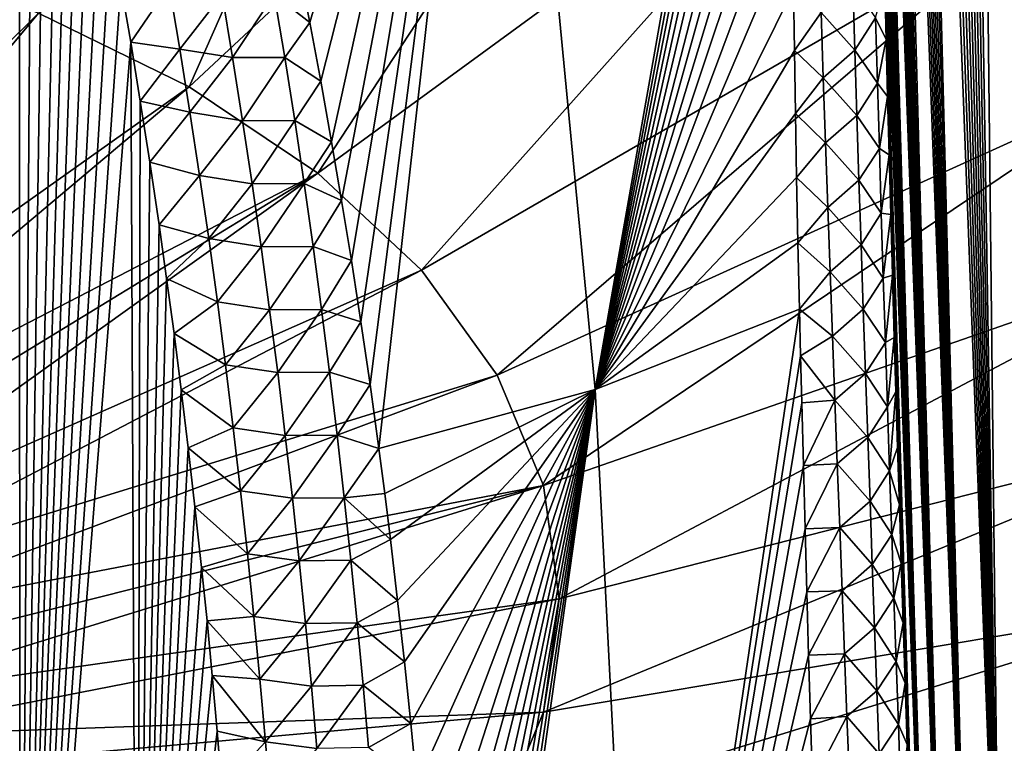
# Model space of a CAD drawing. Header units: metres. Extents: x -109 to 109, y -452 to 89.
# Tile 305 of 656: x -69.81 to -60.7, y -66.06 to -59.37. Entities that reach past the tile are written whole.
import ezdxf

# ---------------------------------------------------------------- set-up
doc = ezdxf.new("R2010")
doc.units = ezdxf.units.M
doc.layers.add('solid_K244270000C71_000', color=7, linetype='CONTINUOUS')

msp = doc.modelspace()

# ---------------------------------------------------------------- linework, layer by layer
at = {"layer": 'solid_K244270000C71_000'}
for points in [[(-59.983704, -68.066841, 32.850117), (-60.790909, -39.728439, 14.33017), (-60.658764, -39.361034, 14.441734)], [(-59.983704, -68.066841, 32.850117), (-60.925079, -40.172302, 14.240008), (-60.790909, -39.728439, 14.33017)], [(-59.983704, -68.066841, 32.850117), (-61.059357, -40.703087, 14.178251), (-60.925079, -40.172302, 14.240008)], [(-60.744408, -68.965515, 30.86268), (-61.191383, -41.33046, 14.152512), (-61.059357, -40.703087, 14.178251)], [(-59.983704, -68.066841, 32.850117), (-60.744408, -68.965515, 30.86268), (-61.059357, -40.703087, 14.178251)], [(-60.744408, -68.965515, 30.86268), (-61.255836, -41.6833, 14.155464), (-61.191383, -41.33046, 14.152512)], [(-60.744408, -68.965515, 30.86268), (-61.31884, -42.064682, 14.170789), (-61.255836, -41.6833, 14.155464)], [(-60.744408, -68.965515, 30.86268), (-61.380154, -42.475777, 14.199289), (-61.31884, -42.064682, 14.170789)], [(-60.744408, -68.965515, 30.86268), (-61.439518, -42.918053, 14.241997), (-61.380154, -42.475777, 14.199289)], [(-60.744408, -68.965515, 30.86268), (-61.496593, -43.39389, 14.3007), (-61.439518, -42.918053, 14.241997)], [(-60.744408, -68.965515, 30.86268), (-61.551136, -43.904217, 14.376078), (-61.496593, -43.39389, 14.3007)], [(-60.744408, -68.965515, 30.86268), (-61.602795, -44.451992, 14.470325), (-61.551136, -43.904217, 14.376078)], [(-60.744408, -68.965515, 30.86268), (-61.651295, -45.03878, 14.58462), (-61.602795, -44.451992, 14.470325)], [(-61.027706, -69.353317, 29.77116), (-61.681721, -45.452747, 14.672779), (-61.651295, -45.03878, 14.58462)], [(-60.744408, -68.965515, 30.86268), (-61.027706, -69.353317, 29.77116), (-61.651295, -45.03878, 14.58462)], [(-61.027706, -69.353317, 29.77116), (-61.71051, -45.885666, 14.771086), (-61.681721, -45.452747, 14.672779)], [(-61.027706, -69.353317, 29.77116), (-61.737518, -46.339054, 14.880734), (-61.71051, -45.885666, 14.771086)], [(-61.027706, -69.353317, 29.77116), (-61.762726, -46.81237, 15.001295), (-61.737518, -46.339054, 14.880734)], [(-61.027706, -69.353317, 29.77116), (-61.785946, -47.307804, 15.134556), (-61.762726, -46.81237, 15.001295)], [(-61.027706, -69.353317, 29.77116), (-61.807133, -47.825317, 15.280473), (-61.785946, -47.307804, 15.134556)], [(-61.027706, -69.353317, 29.77116), (-61.826172, -48.365875, 15.439885), (-61.807133, -47.825317, 15.280473)], [(-61.242718, -69.695786, 28.613926), (-61.842888, -48.931477, 15.614498), (-61.826172, -48.365875, 15.439885)], [(-61.027706, -69.353317, 29.77116), (-61.242718, -69.695786, 28.613926), (-61.826172, -48.365875, 15.439885)], [(-61.242718, -69.695786, 28.613926), (-61.8573, -49.5214, 15.803695), (-61.842888, -48.931477, 15.614498)], [(-61.242718, -69.695786, 28.613926), (-61.866447, -49.981464, 15.956668), (-61.8573, -49.5214, 15.803695)], [(-61.242718, -69.695786, 28.613926), (-61.874123, -50.457214, 16.119644), (-61.866447, -49.981464, 15.956668)], [(-61.242718, -69.695786, 28.613926), (-61.880371, -50.947922, 16.291969), (-61.874123, -50.457214, 16.119644)], [(-61.242718, -69.695786, 28.613926), (-61.885067, -51.455063, 16.475063), (-61.880371, -50.947922, 16.291969)], [(-61.242718, -69.695786, 28.613926), (-61.888111, -51.979877, 16.670109), (-61.885067, -51.455063, 16.475063)], [(-61.242718, -69.695786, 28.613926), (-61.889603, -52.521233, 16.87599), (-61.888111, -51.979877, 16.670109)], [(-64.485153, -62.790356, 18.561481), (-65.378815, -53.464222, 13.920868), (-62.648941, -52.362595, 15.431424)], [(-62.658932, -52.91066, 15.619223), (-64.485153, -62.790356, 18.561481), (-62.648941, -52.362595, 15.431424)], [(-61.386219, -69.988739, 27.390369), (-61.889439, -53.080299, 17.09392), (-61.889603, -52.521233, 16.87599)], [(-61.242718, -69.695786, 28.613926), (-61.386219, -69.988739, 27.390369), (-61.889603, -52.521233, 16.87599)], [(-62.658932, -52.91066, 15.619223), (-62.666405, -53.447399, 15.809006), (-64.485153, -62.790356, 18.561481)], [(-61.386219, -69.988739, 27.390369), (-61.887486, -53.658882, 17.325743), (-61.889439, -53.080299, 17.09392)], [(-62.666405, -53.447399, 15.809006), (-62.671993, -54.001137, 16.010626), (-64.485153, -62.790356, 18.561481)], [(-67.125168, -59.395668, 15.482278), (-67.228981, -58.869827, 15.194321), (-65.378815, -53.464222, 13.920868)], [(-67.023239, -59.938503, 15.780964), (-67.125168, -59.395668, 15.482278), (-65.378815, -53.464222, 13.920868)], [(-66.922958, -60.499149, 16.091219), (-67.023239, -59.938503, 15.780964), (-65.378815, -53.464222, 13.920868)], [(-66.830284, -61.04129, 16.393167), (-66.922958, -60.499149, 16.091219), (-65.378815, -53.464222, 13.920868)], [(-66.739784, -61.596809, 16.704475), (-66.830284, -61.04129, 16.393167), (-65.378815, -53.464222, 13.920868)], [(-66.652092, -62.164429, 17.024488), (-66.739784, -61.596809, 16.704475), (-65.378815, -53.464222, 13.920868)], [(-66.567818, -62.742886, 17.352526), (-66.652092, -62.164429, 17.024488), (-65.378815, -53.464222, 13.920868)], [(-66.486687, -63.334969, 17.690369), (-66.567818, -62.742886, 17.352526), (-65.378815, -53.464222, 13.920868)], [(-64.485153, -62.790356, 18.561481), (-66.486687, -63.334969, 17.690369), (-65.378815, -53.464222, 13.920868)], [(-61.386219, -69.988739, 27.390369), (-61.884678, -54.135426, 17.520773), (-61.887486, -53.658882, 17.325743)], [(-62.671993, -54.001137, 16.010626), (-62.676247, -54.570469, 16.223452), (-64.485153, -62.790356, 18.561481)], [(-61.386219, -69.988739, 27.390369), (-61.880783, -54.623917, 17.724134), (-61.884678, -54.135426, 17.520773)], [(-69.806557, -72.531944, 24.562874), (-70.905251, -72.624504, 25.099007), (-69.8097, -54.612038, 12.927052)], [(-69.806557, -72.531944, 24.562874), (-69.8097, -54.612038, 12.927052), (-69.68615, -55.112099, 13.192183)], [(-62.676247, -54.570469, 16.223452), (-62.678757, -55.157082, 16.448809), (-64.485153, -62.790356, 18.561481)], [(-61.386219, -69.988739, 27.390369), (-61.875721, -55.125427, 17.937006), (-61.880783, -54.623917, 17.724134)], [(-65.948433, -54.799007, 56.099972), (-69.634453, -59.306496, 53.062702), (-68.240738, -59.98925, 52.087624)], [(-63.806446, -55.848328, 54.601387), (-65.948433, -54.799007, 56.099972), (-68.240738, -59.98925, 52.087624)], [(-69.806557, -72.531944, 24.562874), (-69.68615, -55.112099, 13.192183), (-69.563187, -55.630585, 13.468294)], [(-62.678757, -55.157082, 16.448809), (-62.679085, -55.762741, 16.688133), (-64.485153, -62.790356, 18.561481)], [(-61.386219, -69.988739, 27.390369), (-61.869415, -55.641026, 18.16057), (-61.875721, -55.125427, 17.937006)], [(-69.806557, -72.531944, 24.562874), (-69.563187, -55.630585, 13.468294), (-69.441284, -56.169506, 13.756942)], [(-61.386219, -69.988739, 27.390369), (-61.861912, -56.170425, 18.394495), (-61.869415, -55.641026, 18.16057)], [(-62.679085, -55.762741, 16.688133), (-62.67775, -56.282135, 16.898573), (-64.485153, -62.790356, 18.561481)], [(-63.806446, -55.848328, 54.601387), (-68.240738, -59.98925, 52.087624), (-67.050385, -60.788654, 50.945957)], [(-61.977016, -57.07692, 52.846775), (-63.806446, -55.848328, 54.601387), (-67.050385, -60.788654, 50.945957)], [(-69.806557, -72.531944, 24.562874), (-69.441284, -56.169506, 13.756942), (-69.344391, -56.614914, 13.996539)], [(-61.386219, -69.988739, 27.390369), (-61.853275, -56.712955, 18.638037), (-61.861912, -56.170425, 18.394495)], [(-62.67775, -56.282135, 16.898573), (-62.675465, -56.813416, 17.118288), (-64.485153, -62.790356, 18.561481)], [(-69.806557, -72.531944, 24.562874), (-69.344391, -56.614914, 13.996539), (-69.248016, -57.072784, 14.2437)], [(-61.386219, -69.988739, 27.390369), (-61.843414, -57.269924, 18.892719), (-61.853275, -56.712955, 18.638037)], [(-62.675465, -56.813416, 17.118288), (-62.671959, -57.357777, 17.348253), (-64.485153, -62.790356, 18.561481)], [(-69.806557, -72.531944, 24.562874), (-69.248016, -57.072784, 14.2437), (-69.152512, -57.544331, 14.499403)], [(-61.977016, -57.07692, 52.846775), (-67.050385, -60.788654, 50.945957), (-66.09272, -61.685024, 49.66581)], [(-60.505188, -58.454536, 50.879333), (-61.977016, -57.07692, 52.846775), (-66.09272, -61.685024, 49.66581)], [(-61.386219, -69.988739, 27.390369), (-61.832253, -57.842655, 19.160076), (-61.843414, -57.269924, 18.892719)], [(-62.671959, -57.357777, 17.348253), (-62.666954, -57.916504, 17.589529), (-64.485153, -62.790356, 18.561481)], [(-69.806557, -72.531944, 24.562874), (-69.152512, -57.544331, 14.499403), (-69.05822, -58.030758, 14.764631)], [(-62.666954, -57.916504, 17.589529), (-62.660175, -58.490868, 17.843203), (-64.485153, -62.790356, 18.561481)], [(-61.454559, -70.227119, 26.099672), (-61.819798, -58.43148, 19.440413), (-61.832253, -57.842655, 19.160076)], [(-61.386219, -69.988739, 27.390369), (-61.454559, -70.227119, 26.099672), (-61.832253, -57.842655, 19.160076)], [(-69.806557, -72.531944, 24.562874), (-69.05822, -58.030758, 14.764631), (-68.965019, -58.531738, 15.039131)], [(-60.505188, -58.454536, 50.879333), (-66.09272, -61.685024, 49.66581), (-65.391312, -62.656284, 48.278706)], [(-59.427208, -59.947258, 48.747509), (-60.505188, -58.454536, 50.879333), (-65.391312, -62.656284, 48.278706)], [(-61.454559, -70.227119, 26.099672), (-61.806179, -59.035133, 19.732172), (-61.819798, -58.43148, 19.440413)], [(-69.806557, -72.531944, 24.562874), (-68.965019, -58.531738, 15.039131), (-68.872688, -59.046497, 15.322296)], [(-62.660175, -58.490868, 17.843203), (-62.651936, -59.081821, 18.109823), (-64.485153, -62.790356, 18.561481)], [(-73.534225, -63.171432, 49.478439), (-69.634453, -59.306496, 53.062702), (-71.197227, -58.757198, 53.847176)], [(-67.453423, -59.134254, 15.231864), (-67.228981, -58.869827, 15.194321), (-67.125168, -59.395668, 15.482278)], [(-69.806557, -72.531944, 24.562874), (-68.872688, -59.046497, 15.322296), (-68.7817, -59.576523, 15.615376)], [(-68.42701, -59.054806, 15.153845), (-68.7817, -59.576523, 15.615376), (-68.872688, -59.046497, 15.322296)], [(-68.42701, -59.054806, 15.153845), (-68.328201, -59.639961, 15.474557), (-68.7817, -59.576523, 15.615376)], [(-67.935959, -59.134373, 15.150347), (-68.328201, -59.639961, 15.474557), (-68.42701, -59.054806, 15.153845)], [(-62.651936, -59.081821, 18.109823), (-62.643177, -59.652271, 18.372297), (-64.485153, -62.790356, 18.561481)], [(-62.396877, -59.302094, 18.443089), (-62.643177, -59.652271, 18.372297), (-62.651936, -59.081821, 18.109823)], [(-62.396877, -59.302094, 18.443089), (-62.104012, -59.046711, 18.735943), (-62.085434, -59.651173, 19.028715)], [(-61.891853, -59.351109, 19.366009), (-62.085434, -59.651173, 19.028715), (-62.104012, -59.046711, 18.735943)], [(-61.891853, -59.351109, 19.366009), (-61.806179, -59.035133, 19.732172), (-61.793877, -59.550381, 19.985254)], [(-61.454559, -70.227119, 26.099672), (-61.793877, -59.550381, 19.985254), (-61.806179, -59.035133, 19.732172)], [(-67.935959, -59.134373, 15.150347), (-67.838753, -59.718662, 15.467827), (-68.328201, -59.639961, 15.474557)], [(-67.453423, -59.134254, 15.231864), (-67.838753, -59.718662, 15.467827), (-67.935959, -59.134373, 15.150347)], [(-67.356789, -59.718372, 15.546524), (-67.838753, -59.718662, 15.467827), (-67.453423, -59.134254, 15.231864)], [(-67.356789, -59.718372, 15.546524), (-67.453423, -59.134254, 15.231864), (-67.125168, -59.395668, 15.482278)], [(-73.534225, -63.171432, 49.478439), (-73.037933, -63.394451, 49.159943), (-69.634453, -59.306496, 53.062702)], [(-73.037933, -63.394451, 49.159943), (-68.240738, -59.98925, 52.087624), (-69.634453, -59.306496, 53.062702)], [(-62.396877, -59.302094, 18.443089), (-62.376404, -59.905205, 18.73431), (-62.643177, -59.652271, 18.372297)], [(-62.396877, -59.302094, 18.443089), (-62.085434, -59.651173, 19.028715), (-62.376404, -59.905205, 18.73431)], [(-61.891853, -59.351109, 19.366009), (-61.874851, -59.955982, 19.664526), (-62.085434, -59.651173, 19.028715)], [(-61.891853, -59.351109, 19.366009), (-61.793877, -59.550381, 19.985254), (-61.874851, -59.955982, 19.664526)], [(-67.356789, -59.718372, 15.546524), (-67.125168, -59.395668, 15.482278), (-67.023239, -59.938503, 15.780964)], [(-61.874851, -59.955982, 19.664526), (-61.793877, -59.550381, 19.985254), (-61.780659, -60.077568, 20.248552)], [(-61.454559, -70.227119, 26.099672), (-61.780659, -60.077568, 20.248552), (-61.793877, -59.550381, 19.985254)], [(-68.721298, -72.417961, 23.920357), (-69.806557, -72.531944, 24.562874), (-68.7817, -59.576523, 15.615376)], [(-68.721298, -72.417961, 23.920357), (-68.7817, -59.576523, 15.615376), (-68.692535, -60.123314, 15.919643)], [(-68.328201, -59.639961, 15.474557), (-68.692535, -60.123314, 15.919643), (-68.7817, -59.576523, 15.615376)], [(-68.328201, -59.639961, 15.474557), (-68.23423, -60.224907, 15.797199), (-68.692535, -60.123314, 15.919643)], [(-67.838753, -59.718662, 15.467827), (-68.23423, -60.224907, 15.797199), (-68.328201, -59.639961, 15.474557)], [(-67.838753, -59.718662, 15.467827), (-67.746307, -60.302589, 15.787274), (-68.23423, -60.224907, 15.797199)], [(-67.356789, -59.718372, 15.546524), (-67.746307, -60.302589, 15.787274), (-67.838753, -59.718662, 15.467827)], [(-67.2649, -60.301991, 15.863195), (-67.746307, -60.302589, 15.787274), (-67.356789, -59.718372, 15.546524)], [(-67.2649, -60.301991, 15.863195), (-67.356789, -59.718372, 15.546524), (-67.023239, -59.938503, 15.780964)], [(-62.643177, -59.652271, 18.372297), (-62.63332, -60.234997, 18.645679), (-64.485153, -62.790356, 18.561481)], [(-62.376404, -59.905205, 18.73431), (-62.63332, -60.234997, 18.645679), (-62.643177, -59.652271, 18.372297)], [(-62.376404, -59.905205, 18.73431), (-62.085434, -59.651173, 19.028715), (-62.066292, -60.253471, 19.325792)], [(-61.874851, -59.955982, 19.664526), (-62.066292, -60.253471, 19.325792), (-62.085434, -59.651173, 19.028715)], [(-62.376404, -59.905205, 18.73431), (-62.355473, -60.506084, 19.029823), (-62.63332, -60.234997, 18.645679)], [(-62.376404, -59.905205, 18.73431), (-62.066292, -60.253471, 19.325792), (-62.355473, -60.506084, 19.029823)], [(-73.037933, -63.394451, 49.159943), (-72.592133, -63.65015, 48.794765), (-68.240738, -59.98925, 52.087624)], [(-72.592133, -63.65015, 48.794765), (-67.050385, -60.788654, 50.945957), (-68.240738, -59.98925, 52.087624)], [(-67.2649, -60.301991, 15.863195), (-67.023239, -59.938503, 15.780964), (-66.922958, -60.499149, 16.091219)], [(-59.427208, -59.947258, 48.747509), (-65.391312, -62.656284, 48.278706), (-64.96344, -63.678524, 46.818798)], [(-58.769615, -61.518322, 46.503796), (-59.427208, -59.947258, 48.747509), (-64.96344, -63.678524, 46.818798)], [(-61.874851, -59.955982, 19.664526), (-61.857243, -60.558762, 19.967302), (-62.066292, -60.253471, 19.325792)], [(-61.874851, -59.955982, 19.664526), (-61.780659, -60.077568, 20.248552), (-61.857243, -60.558762, 19.967302)], [(-61.857243, -60.558762, 19.967302), (-61.780659, -60.077568, 20.248552), (-61.766491, -60.617485, 20.523149)], [(-61.454559, -70.227119, 26.099672), (-61.766491, -60.617485, 20.523149), (-61.780659, -60.077568, 20.248552)], [(-68.721298, -72.417961, 23.920357), (-68.692535, -60.123314, 15.919643), (-68.605225, -60.687202, 16.235376)], [(-68.23423, -60.224907, 15.797199), (-68.605225, -60.687202, 16.235376), (-68.692535, -60.123314, 15.919643)], [(-68.23423, -60.224907, 15.797199), (-68.144958, -60.809582, 16.121765), (-68.605225, -60.687202, 16.235376)], [(-67.746307, -60.302589, 15.787274), (-68.144958, -60.809582, 16.121765), (-68.23423, -60.224907, 15.797199)], [(-62.63332, -60.234997, 18.645679), (-62.622223, -60.828533, 18.92971), (-64.485153, -62.790356, 18.561481)], [(-62.355473, -60.506084, 19.029823), (-62.622223, -60.828533, 18.92971), (-62.63332, -60.234997, 18.645679)], [(-62.355473, -60.506084, 19.029823), (-62.066292, -60.253471, 19.325792), (-62.046669, -60.85363, 19.627079)], [(-61.857243, -60.558762, 19.967302), (-62.046669, -60.85363, 19.627079), (-62.066292, -60.253471, 19.325792)], [(-67.746307, -60.302589, 15.787274), (-67.658501, -60.886101, 16.108685), (-68.144958, -60.809582, 16.121765)], [(-67.2649, -60.301991, 15.863195), (-67.658501, -60.886101, 16.108685), (-67.746307, -60.302589, 15.787274)], [(-67.17762, -60.885067, 16.181875), (-67.658501, -60.886101, 16.108685), (-67.2649, -60.301991, 15.863195)], [(-67.17762, -60.885067, 16.181875), (-67.2649, -60.301991, 15.863195), (-66.922958, -60.499149, 16.091219)], [(-67.17762, -60.885067, 16.181875), (-66.922958, -60.499149, 16.091219), (-66.830284, -61.04129, 16.393167)], [(-62.355473, -60.506084, 19.029823), (-62.334156, -61.104763, 19.329538), (-62.622223, -60.828533, 18.92971)], [(-62.355473, -60.506084, 19.029823), (-62.046669, -60.85363, 19.627079), (-62.334156, -61.104763, 19.329538)], [(-61.857243, -60.558762, 19.967302), (-61.839096, -61.159462, 20.274246), (-62.046669, -60.85363, 19.627079)], [(-61.857243, -60.558762, 19.967302), (-61.766491, -60.617485, 20.523149), (-61.839096, -61.159462, 20.274246)], [(-61.839096, -61.159462, 20.274246), (-61.766491, -60.617485, 20.523149), (-61.751469, -61.16909, 20.807724)], [(-61.454559, -70.227119, 26.099672), (-61.751469, -61.16909, 20.807724), (-61.766491, -60.617485, 20.523149)], [(-68.721298, -72.417961, 23.920357), (-68.605225, -60.687202, 16.235376), (-68.519241, -61.266697, 16.561335)], [(-68.144958, -60.809582, 16.121765), (-68.519241, -61.266697, 16.561335), (-68.605225, -60.687202, 16.235376)], [(-72.592133, -63.65015, 48.794765), (-72.203316, -63.934803, 48.388233), (-67.050385, -60.788654, 50.945957)], [(-72.203316, -63.934803, 48.388233), (-71.877151, -64.24427, 47.946274), (-67.050385, -60.788654, 50.945957)], [(-71.877151, -64.24427, 47.946274), (-66.09272, -61.685024, 49.66581), (-67.050385, -60.788654, 50.945957)], [(-68.144958, -60.809582, 16.121765), (-68.06028, -61.393925, 16.44825), (-68.519241, -61.266697, 16.561335)], [(-67.658501, -60.886101, 16.108685), (-68.06028, -61.393925, 16.44825), (-68.144958, -60.809582, 16.121765)], [(-62.622223, -60.828533, 18.92971), (-62.609711, -61.431419, 19.224119), (-64.485153, -62.790356, 18.561481)], [(-62.334156, -61.104763, 19.329538), (-62.609711, -61.431419, 19.224119), (-62.622223, -60.828533, 18.92971)], [(-67.658501, -60.886101, 16.108685), (-67.575211, -61.469143, 16.432055), (-68.06028, -61.393925, 16.44825)], [(-67.17762, -60.885067, 16.181875), (-67.575211, -61.469143, 16.432055), (-67.658501, -60.886101, 16.108685)], [(-67.094841, -61.467564, 16.50256), (-67.575211, -61.469143, 16.432055), (-67.17762, -60.885067, 16.181875)], [(-67.094841, -61.467564, 16.50256), (-67.17762, -60.885067, 16.181875), (-66.830284, -61.04129, 16.393167)], [(-62.334156, -61.104763, 19.329538), (-62.046669, -60.85363, 19.627079), (-62.026634, -61.45166, 19.932487)], [(-61.839096, -61.159462, 20.274246), (-62.026634, -61.45166, 19.932487), (-62.046669, -60.85363, 19.627079)], [(-67.094841, -61.467564, 16.50256), (-66.830284, -61.04129, 16.393167), (-66.739784, -61.596809, 16.704475)], [(-62.334156, -61.104763, 19.329538), (-62.312523, -61.701248, 19.633366), (-62.609711, -61.431419, 19.224119)], [(-62.334156, -61.104763, 19.329538), (-62.026634, -61.45166, 19.932487), (-62.312523, -61.701248, 19.633366)], [(-61.839096, -61.159462, 20.274246), (-61.82048, -61.758076, 20.585283), (-62.026634, -61.45166, 19.932487)], [(-61.839096, -61.159462, 20.274246), (-61.751469, -61.16909, 20.807724), (-61.82048, -61.758076, 20.585283)], [(-61.82048, -61.758076, 20.585283), (-61.751469, -61.16909, 20.807724), (-61.735641, -61.732052, 21.101799)], [(-61.454559, -70.227119, 26.099672), (-61.735641, -61.732052, 21.101799), (-61.751469, -61.16909, 20.807724)], [(-68.721298, -72.417961, 23.920357), (-68.519241, -61.266697, 16.561335), (-68.449066, -61.7626, 16.841761)], [(-68.06028, -61.393925, 16.44825), (-68.449066, -61.7626, 16.841761), (-68.519241, -61.266697, 16.561335)], [(-68.06028, -61.393925, 16.44825), (-67.98008, -61.977882, 16.776648), (-68.449066, -61.7626, 16.841761)], [(-67.575211, -61.469143, 16.432055), (-67.98008, -61.977882, 16.776648), (-68.06028, -61.393925, 16.44825)], [(-67.575211, -61.469143, 16.432055), (-67.496323, -62.051678, 16.757378), (-67.98008, -61.977882, 16.776648)], [(-67.094841, -61.467564, 16.50256), (-67.496323, -62.051678, 16.757378), (-67.575211, -61.469143, 16.432055)], [(-67.016441, -62.049431, 16.825247), (-67.496323, -62.051678, 16.757378), (-67.094841, -61.467564, 16.50256)], [(-67.016441, -62.049431, 16.825247), (-67.094841, -61.467564, 16.50256), (-66.739784, -61.596809, 16.704475)], [(-62.609711, -61.431419, 19.224119), (-62.595821, -62.046555, 19.530539), (-64.485153, -62.790356, 18.561481)], [(-62.312523, -61.701248, 19.633366), (-62.595821, -62.046555, 19.530539), (-62.609711, -61.431419, 19.224119)], [(-62.312523, -61.701248, 19.633366), (-62.026634, -61.45166, 19.932487), (-62.006241, -62.047562, 20.241949)], [(-61.82048, -61.758076, 20.585283), (-62.006241, -62.047562, 20.241949), (-62.026634, -61.45166, 19.932487)], [(-58.769615, -61.518322, 46.503796), (-64.96344, -63.678524, 46.818798), (-64.819633, -64.72657, 45.322033)], [(-58.769615, -61.518322, 46.503796), (-64.819633, -64.72657, 45.322033), (-58.548603, -63.129051, 44.203438)], [(-67.016441, -62.049431, 16.825247), (-66.739784, -61.596809, 16.704475), (-66.652092, -62.164429, 17.024488)], [(-71.877151, -64.24427, 47.946274), (-71.618393, -64.574028, 47.475327), (-66.09272, -61.685024, 49.66581)], [(-71.618393, -64.574028, 47.475327), (-65.391312, -62.656284, 48.278706), (-66.09272, -61.685024, 49.66581)], [(-62.312523, -61.701248, 19.633366), (-62.29063, -62.295555, 19.941244), (-62.595821, -62.046555, 19.530539)], [(-62.312523, -61.701248, 19.633366), (-62.006241, -62.047562, 20.241949), (-62.29063, -62.295555, 19.941244)], [(-61.82048, -61.758076, 20.585283), (-61.735641, -61.732052, 21.101799), (-61.801453, -62.354614, 20.900349)], [(-61.801453, -62.354614, 20.900349), (-61.735641, -61.732052, 21.101799), (-61.718937, -62.307659, 21.407022)], [(-61.454559, -70.227119, 26.099672), (-61.718937, -62.307659, 21.407022), (-61.735641, -61.732052, 21.101799)], [(-68.721298, -72.417961, 23.920357), (-68.449066, -61.7626, 16.841761), (-68.380669, -62.271324, 17.131124)], [(-67.98008, -61.977882, 16.776648), (-68.380669, -62.271324, 17.131124), (-68.449066, -61.7626, 16.841761)], [(-61.82048, -61.758076, 20.585283), (-61.801453, -62.354614, 20.900349), (-62.006241, -62.047562, 20.241949)], [(-67.98008, -61.977882, 16.776648), (-67.904236, -62.561394, 17.106951), (-68.380669, -62.271324, 17.131124)], [(-67.496323, -62.051678, 16.757378), (-67.904236, -62.561394, 17.106951), (-67.98008, -61.977882, 16.776648)], [(-67.496323, -62.051678, 16.757378), (-67.42173, -62.633644, 17.084652), (-67.904236, -62.561394, 17.106951)], [(-67.016441, -62.049431, 16.825247), (-67.42173, -62.633644, 17.084652), (-67.496323, -62.051678, 16.757378)], [(-66.942299, -62.630634, 17.149935), (-67.42173, -62.633644, 17.084652), (-67.016441, -62.049431, 16.825247)], [(-66.942299, -62.630634, 17.149935), (-67.016441, -62.049431, 16.825247), (-66.652092, -62.164429, 17.024488)], [(-64.025749, -71.752228, 23.865316), (-64.485153, -62.790356, 18.561481), (-62.595821, -62.046555, 19.530539)], [(-62.585632, -62.476898, 19.748392), (-64.025749, -71.752228, 23.865316), (-62.595821, -62.046555, 19.530539)], [(-62.29063, -62.295555, 19.941244), (-62.585632, -62.476898, 19.748392), (-62.595821, -62.046555, 19.530539)], [(-62.29063, -62.295555, 19.941244), (-62.006241, -62.047562, 20.241949), (-61.98555, -62.64135, 20.555401)], [(-61.801453, -62.354614, 20.900349), (-61.98555, -62.64135, 20.555401), (-62.006241, -62.047562, 20.241949)], [(-66.942299, -62.630634, 17.149935), (-66.652092, -62.164429, 17.024488), (-66.567818, -62.742886, 17.352526)], [(-68.721298, -72.417961, 23.920357), (-68.380669, -62.271324, 17.131124), (-68.31443, -62.793808, 17.430309)], [(-67.904236, -62.561394, 17.106951), (-68.31443, -62.793808, 17.430309), (-68.380669, -62.271324, 17.131124)], [(-62.29063, -62.295555, 19.941244), (-62.268536, -62.887695, 20.253105), (-62.585632, -62.476898, 19.748392)], [(-62.29063, -62.295555, 19.941244), (-61.98555, -62.64135, 20.555401), (-62.268536, -62.887695, 20.253105)], [(-61.801453, -62.354614, 20.900349), (-61.782063, -62.94907, 21.219378), (-61.98555, -62.64135, 20.555401)], [(-61.801453, -62.354614, 20.900349), (-61.718937, -62.307659, 21.407022), (-61.782063, -62.94907, 21.219378)], [(-61.782063, -62.94907, 21.219378), (-61.718937, -62.307659, 21.407022), (-61.703884, -62.812088, 21.678768)], [(-61.454559, -70.227119, 26.099672), (-61.703884, -62.812088, 21.678768), (-61.718937, -62.307659, 21.407022)], [(-67.904236, -62.561394, 17.106951), (-67.832649, -63.144413, 17.439156), (-68.31443, -62.793808, 17.430309)], [(-67.42173, -62.633644, 17.084652), (-67.832649, -63.144413, 17.439156), (-67.904236, -62.561394, 17.106951)], [(-62.585632, -62.476898, 19.748392), (-62.574989, -62.911907, 19.971495), (-64.025749, -71.752228, 23.865316)], [(-62.268536, -62.887695, 20.253105), (-62.574989, -62.911907, 19.971495), (-62.585632, -62.476898, 19.748392)], [(-67.42173, -62.633644, 17.084652), (-67.351318, -63.215008, 17.413872), (-67.832649, -63.144413, 17.439156)], [(-66.942299, -62.630634, 17.149935), (-67.351318, -63.215008, 17.413872), (-67.42173, -62.633644, 17.084652)], [(-66.87233, -63.211128, 17.476618), (-67.351318, -63.215008, 17.413872), (-66.942299, -62.630634, 17.149935)], [(-66.87233, -63.211128, 17.476618), (-66.942299, -62.630634, 17.149935), (-66.567818, -62.742886, 17.352526)], [(-62.268536, -62.887695, 20.253105), (-61.98555, -62.64135, 20.555401), (-61.964615, -63.233021, 20.872776)], [(-61.782063, -62.94907, 21.219378), (-61.964615, -63.233021, 20.872776), (-61.98555, -62.64135, 20.555401)], [(-71.618393, -64.574028, 47.475327), (-71.430824, -64.919289, 46.98225), (-65.391312, -62.656284, 48.278706)], [(-71.430824, -64.919289, 46.98225), (-64.96344, -63.678524, 46.818798), (-65.391312, -62.656284, 48.278706)], [(-66.87233, -63.211128, 17.476618), (-66.567818, -62.742886, 17.352526), (-66.486687, -63.334969, 17.690369)], [(-68.721298, -72.417961, 23.920357), (-68.31443, -62.793808, 17.430309), (-68.249886, -63.328857, 17.738283)], [(-67.832649, -63.144413, 17.439156), (-68.249886, -63.328857, 17.738283), (-68.31443, -62.793808, 17.430309)], [(-66.432289, -63.752953, 17.93026), (-66.486687, -63.334969, 17.690369), (-64.485153, -62.790356, 18.561481)], [(-66.379539, -64.176338, 18.17445), (-66.432289, -63.752953, 17.93026), (-64.485153, -62.790356, 18.561481)], [(-66.312889, -64.740555, 18.50177), (-66.379539, -64.176338, 18.17445), (-64.485153, -62.790356, 18.561481)], [(-66.249962, -65.308823, 18.833632), (-66.312889, -64.740555, 18.50177), (-64.485153, -62.790356, 18.561481)], [(-66.1912, -65.878181, 19.168308), (-66.249962, -65.308823, 18.833632), (-64.485153, -62.790356, 18.561481)], [(-66.136505, -66.450623, 19.506969), (-66.1912, -65.878181, 19.168308), (-64.485153, -62.790356, 18.561481)], [(-66.085709, -67.027832, 19.850712), (-66.136505, -66.450623, 19.506969), (-64.485153, -62.790356, 18.561481)], [(-66.038918, -67.608459, 20.198837), (-66.085709, -67.027832, 19.850712), (-64.485153, -62.790356, 18.561481)], [(-65.996239, -68.19117, 20.550629), (-66.038918, -67.608459, 20.198837), (-64.485153, -62.790356, 18.561481)], [(-65.962318, -68.701698, 20.86087), (-65.996239, -68.19117, 20.550629), (-64.485153, -62.790356, 18.561481)], [(-65.931648, -69.212036, 21.172903), (-65.962318, -68.701698, 20.86087), (-64.485153, -62.790356, 18.561481)], [(-65.904213, -69.722961, 21.487192), (-65.931648, -69.212036, 21.172903), (-64.485153, -62.790356, 18.561481)], [(-65.880051, -70.234802, 21.803953), (-65.904213, -69.722961, 21.487192), (-64.485153, -62.790356, 18.561481)], [(-65.859177, -70.747543, 22.123196), (-65.880051, -70.234802, 21.803953), (-64.485153, -62.790356, 18.561481)], [(-65.841614, -71.261169, 22.444929), (-65.859177, -70.747543, 22.123196), (-64.485153, -62.790356, 18.561481)], [(-65.827385, -71.77565, 22.769165), (-65.841614, -71.261169, 22.444929), (-64.485153, -62.790356, 18.561481)], [(-65.816513, -72.29097, 23.095911), (-65.827385, -71.77565, 22.769165), (-64.485153, -62.790356, 18.561481)], [(-64.025749, -71.752228, 23.865316), (-65.816513, -72.29097, 23.095911), (-64.485153, -62.790356, 18.561481)], [(-61.782063, -62.94907, 21.219378), (-61.703884, -62.812088, 21.678768), (-61.762371, -63.541447, 21.542305)], [(-61.762371, -63.541447, 21.542305), (-61.703884, -62.812088, 21.678768), (-61.68811, -63.327576, 21.960958)], [(-61.454559, -70.227119, 26.099672), (-61.68811, -63.327576, 21.960958), (-61.703884, -62.812088, 21.678768)], [(-62.574989, -62.911907, 19.971495), (-62.560261, -63.493248, 20.274183), (-64.025749, -71.752228, 23.865316)], [(-62.268536, -62.887695, 20.253105), (-62.560261, -63.493248, 20.274183), (-62.574989, -62.911907, 19.971495)], [(-62.268536, -62.887695, 20.253105), (-62.246284, -63.477676, 20.56889), (-62.560261, -63.493248, 20.274183)], [(-62.268536, -62.887695, 20.253105), (-61.964615, -63.233021, 20.872776), (-62.246284, -63.477676, 20.56889)], [(-61.782063, -62.94907, 21.219378), (-61.762371, -63.541447, 21.542305), (-61.964615, -63.233021, 20.872776)], [(-67.832649, -63.144413, 17.439156), (-67.765236, -63.726887, 17.77326), (-68.249886, -63.328857, 17.738283)], [(-67.351318, -63.215008, 17.413872), (-67.765236, -63.726887, 17.77326), (-67.832649, -63.144413, 17.439156)], [(-58.548603, -63.129051, 44.203438), (-64.819633, -64.72657, 45.322033), (-64.96344, -65.774612, 43.825268)], [(-58.769615, -64.739777, 41.90308), (-58.548603, -63.129051, 44.203438), (-64.96344, -65.774612, 43.825268)], [(-67.351318, -63.215008, 17.413872), (-67.285027, -63.795727, 17.745035), (-67.765236, -63.726887, 17.77326)], [(-66.87233, -63.211128, 17.476618), (-67.285027, -63.795727, 17.745035), (-67.351318, -63.215008, 17.413872)], [(-66.80645, -63.790886, 17.805298), (-67.285027, -63.795727, 17.745035), (-66.87233, -63.211128, 17.476618)], [(-66.80645, -63.790886, 17.805298), (-66.87233, -63.211128, 17.476618), (-66.486687, -63.334969, 17.690369)], [(-62.246284, -63.477676, 20.56889), (-61.964615, -63.233021, 20.872776), (-61.943489, -63.822586, 21.194012)], [(-61.762371, -63.541447, 21.542305), (-61.943489, -63.822586, 21.194012), (-61.964615, -63.233021, 20.872776)], [(-68.721298, -72.417961, 23.920357), (-68.249886, -63.328857, 17.738283), (-68.186844, -63.876041, 18.054676)], [(-67.765236, -63.726887, 17.77326), (-68.186844, -63.876041, 18.054676), (-68.249886, -63.328857, 17.738283)], [(-66.80645, -63.790886, 17.805298), (-66.486687, -63.334969, 17.690369), (-66.432289, -63.752953, 17.93026)], [(-61.762371, -63.541447, 21.542305), (-61.68811, -63.327576, 21.960958), (-61.671608, -63.855255, 22.254213)], [(-61.454559, -70.227119, 26.099672), (-61.671608, -63.855255, 22.254213), (-61.68811, -63.327576, 21.960958)], [(-62.560261, -63.493248, 20.274183), (-62.54488, -64.077286, 20.583534), (-64.025749, -71.752228, 23.865316)], [(-62.246284, -63.477676, 20.56889), (-62.54488, -64.077286, 20.583534), (-62.560261, -63.493248, 20.274183)], [(-62.246284, -63.477676, 20.56889), (-62.223934, -64.065506, 20.888533), (-62.54488, -64.077286, 20.583534)], [(-62.246284, -63.477676, 20.56889), (-61.943489, -63.822586, 21.194012), (-62.223934, -64.065506, 20.888533)], [(-61.762371, -63.541447, 21.542305), (-61.742424, -64.131737, 21.869068), (-61.943489, -63.822586, 21.194012)], [(-61.762371, -63.541447, 21.542305), (-61.671608, -63.855255, 22.254213), (-61.742424, -64.131737, 21.869068)], [(-71.430824, -64.919289, 46.98225), (-71.317177, -65.274986, 46.474258), (-64.96344, -63.678524, 46.818798)], [(-71.317177, -65.274986, 46.474258), (-71.279114, -65.635933, 45.958775), (-64.96344, -63.678524, 46.818798)], [(-64.96344, -63.678524, 46.818798), (-71.279114, -65.635933, 45.958775), (-64.819633, -64.72657, 45.322033)], [(-67.765236, -63.726887, 17.77326), (-67.701927, -64.308777, 18.109257), (-68.186844, -63.876041, 18.054676)], [(-67.285027, -63.795727, 17.745035), (-67.701927, -64.308777, 18.109257), (-67.765236, -63.726887, 17.77326)], [(-67.285027, -63.795727, 17.745035), (-67.222763, -64.375763, 18.07814), (-67.701927, -64.308777, 18.109257)], [(-66.80645, -63.790886, 17.805298), (-67.222763, -64.375763, 18.07814), (-67.285027, -63.795727, 17.745035)], [(-66.744568, -64.369873, 18.135969), (-67.222763, -64.375763, 18.07814), (-66.80645, -63.790886, 17.805298)], [(-66.80645, -63.790886, 17.805298), (-66.432289, -63.752953, 17.93026), (-66.379539, -64.176338, 18.17445)], [(-66.744568, -64.369873, 18.135969), (-66.80645, -63.790886, 17.805298), (-66.379539, -64.176338, 18.17445)], [(-62.223934, -64.065506, 20.888533), (-61.943489, -63.822586, 21.194012), (-61.922218, -64.410042, 21.519051)], [(-61.742424, -64.131737, 21.869068), (-61.922218, -64.410042, 21.519051), (-61.943489, -63.822586, 21.194012)], [(-68.721298, -72.417961, 23.920357), (-68.186844, -63.876041, 18.054676), (-68.12587, -64.436821, 18.380817)], [(-67.701927, -64.308777, 18.109257), (-68.12587, -64.436821, 18.380817), (-68.186844, -63.876041, 18.054676)], [(-61.742424, -64.131737, 21.869068), (-61.671608, -63.855255, 22.254213), (-61.654427, -64.395569, 22.55772)], [(-61.454559, -70.227119, 26.099672), (-61.654427, -64.395569, 22.55772), (-61.671608, -63.855255, 22.254213)], [(-62.54488, -64.077286, 20.583534), (-62.528862, -64.66095, 20.898037), (-64.025749, -71.752228, 23.865316)], [(-62.223934, -64.065506, 20.888533), (-62.528862, -64.66095, 20.898037), (-62.54488, -64.077286, 20.583534)], [(-62.223934, -64.065506, 20.888533), (-62.20153, -64.651199, 21.211979), (-62.528862, -64.66095, 20.898037)], [(-62.223934, -64.065506, 20.888533), (-61.922218, -64.410042, 21.519051), (-62.20153, -64.651199, 21.211979)], [(-66.744568, -64.369873, 18.135969), (-66.379539, -64.176338, 18.17445), (-66.312889, -64.740555, 18.50177)], [(-61.742424, -64.131737, 21.869068), (-61.722267, -64.719948, 22.199623), (-61.922218, -64.410042, 21.519051)], [(-61.742424, -64.131737, 21.869068), (-61.654427, -64.395569, 22.55772), (-61.722267, -64.719948, 22.199623)], [(-67.701927, -64.308777, 18.109257), (-67.642639, -64.890038, 18.447145), (-68.12587, -64.436821, 18.380817)], [(-67.222763, -64.375763, 18.07814), (-67.642639, -64.890038, 18.447145), (-67.701927, -64.308777, 18.109257)], [(-67.222763, -64.375763, 18.07814), (-67.164452, -64.95507, 18.413181), (-67.642639, -64.890038, 18.447145)], [(-66.744568, -64.369873, 18.135969), (-67.164452, -64.95507, 18.413181), (-67.222763, -64.375763, 18.07814)], [(-66.686623, -64.948051, 18.468632), (-67.164452, -64.95507, 18.413181), (-66.744568, -64.369873, 18.135969)], [(-66.686623, -64.948051, 18.468632), (-66.744568, -64.369873, 18.135969), (-66.312889, -64.740555, 18.50177)], [(-68.721298, -72.417961, 23.920357), (-68.12587, -64.436821, 18.380817), (-68.075668, -64.929428, 18.669136)], [(-67.642639, -64.890038, 18.447145), (-68.075668, -64.929428, 18.669136), (-68.12587, -64.436821, 18.380817)], [(-62.20153, -64.651199, 21.211979), (-61.922218, -64.410042, 21.519051), (-61.900841, -64.995399, 21.847849)], [(-61.722267, -64.719948, 22.199623), (-61.900841, -64.995399, 21.847849), (-61.922218, -64.410042, 21.519051)], [(-61.722267, -64.719948, 22.199623), (-61.654427, -64.395569, 22.55772), (-61.636608, -64.946831, 22.871077)], [(-61.454559, -70.227119, 26.099672), (-61.636608, -64.946831, 22.871077), (-61.654427, -64.395569, 22.55772)], [(-62.20153, -64.651199, 21.211979), (-62.512096, -65.246284, 21.218901), (-62.528862, -64.66095, 20.898037)], [(-62.20153, -64.651199, 21.211979), (-62.179108, -65.234741, 21.539185), (-62.512096, -65.246284, 21.218901)], [(-62.20153, -64.651199, 21.211979), (-61.900841, -64.995399, 21.847849), (-62.179108, -65.234741, 21.539185)], [(-71.317177, -65.996857, 45.443314), (-64.819633, -64.72657, 45.322033), (-71.279114, -65.635933, 45.958775)], [(-71.317177, -65.996857, 45.443314), (-64.96344, -65.774612, 43.825268), (-64.819633, -64.72657, 45.322033)], [(-66.686623, -64.948051, 18.468632), (-66.312889, -64.740555, 18.50177), (-66.249962, -65.308823, 18.833632)], [(-58.769615, -64.739777, 41.90308), (-64.96344, -65.774612, 43.825268), (-65.391312, -66.796852, 42.36536)], [(-59.427208, -66.310844, 39.659367), (-58.769615, -64.739777, 41.90308), (-65.391312, -66.796852, 42.36536)], [(-62.528862, -64.66095, 20.898037), (-62.512096, -65.246284, 21.218901), (-64.025749, -71.752228, 23.865316)], [(-61.722267, -64.719948, 22.199623), (-61.701935, -65.306053, 22.53392), (-61.900841, -64.995399, 21.847849)], [(-61.722267, -64.719948, 22.199623), (-61.636608, -64.946831, 22.871077), (-61.701935, -65.306053, 22.53392)], [(-68.721298, -72.417961, 23.920357), (-68.075668, -64.929428, 18.669136), (-68.02774, -65.434006, 18.96644)], [(-67.642639, -64.890038, 18.447145), (-67.587303, -65.470627, 18.786919), (-68.075668, -64.929428, 18.669136)], [(-67.587303, -65.470627, 18.786919), (-68.02774, -65.434006, 18.96644), (-68.075668, -64.929428, 18.669136)], [(-67.164452, -64.95507, 18.413181), (-67.587303, -65.470627, 18.786919), (-67.642639, -64.890038, 18.447145)], [(-67.164452, -64.95507, 18.413181), (-67.110023, -65.53363, 18.750158), (-67.587303, -65.470627, 18.786919)], [(-66.686623, -64.948051, 18.468632), (-67.110023, -65.53363, 18.750158), (-67.164452, -64.95507, 18.413181)], [(-66.63253, -65.525391, 18.803282), (-67.110023, -65.53363, 18.750158), (-66.686623, -64.948051, 18.468632)], [(-66.63253, -65.525391, 18.803282), (-66.686623, -64.948051, 18.468632), (-66.249962, -65.308823, 18.833632)], [(-62.179108, -65.234741, 21.539185), (-61.900841, -64.995399, 21.847849), (-61.879395, -65.578636, 22.180359)], [(-61.701935, -65.306053, 22.53392), (-61.879395, -65.578636, 22.180359), (-61.900841, -64.995399, 21.847849)], [(-61.701935, -65.306053, 22.53392), (-61.636608, -64.946831, 22.871077), (-61.618206, -65.507278, 23.193924)], [(-61.454559, -70.227119, 26.099672), (-61.618206, -65.507278, 23.193924), (-61.636608, -64.946831, 22.871077)], [(-62.512096, -65.246284, 21.218901), (-62.494614, -65.834999, 21.54711), (-64.025749, -71.752228, 23.865316)], [(-62.179108, -65.234741, 21.539185), (-62.494614, -65.834999, 21.54711), (-62.512096, -65.246284, 21.218901)], [(-62.179108, -65.234741, 21.539185), (-62.156704, -65.816139, 21.870106), (-62.494614, -65.834999, 21.54711)], [(-62.179108, -65.234741, 21.539185), (-61.879395, -65.578636, 22.180359), (-62.156704, -65.816139, 21.870106)], [(-66.63253, -65.525391, 18.803282), (-66.249962, -65.308823, 18.833632), (-66.1912, -65.878181, 19.168308)], [(-61.701935, -65.306053, 22.53392), (-61.681465, -65.890068, 22.871918), (-61.879395, -65.578636, 22.180359)], [(-61.701935, -65.306053, 22.53392), (-61.618206, -65.507278, 23.193924), (-61.681465, -65.890068, 22.871918)], [(-68.721298, -72.417961, 23.920357), (-68.02774, -65.434006, 18.96644), (-67.981979, -65.951653, 19.273394)], [(-67.535843, -66.050499, 19.128576), (-67.981979, -65.951653, 19.273394), (-68.02774, -65.434006, 18.96644)], [(-67.587303, -65.470627, 18.786919), (-67.535843, -66.050499, 19.128576), (-68.02774, -65.434006, 18.96644)], [(-67.110023, -65.53363, 18.750158), (-67.535843, -66.050499, 19.128576), (-67.587303, -65.470627, 18.786919)], [(-67.110023, -65.53363, 18.750158), (-67.05941, -66.111389, 19.089064), (-67.535843, -66.050499, 19.128576)], [(-66.63253, -65.525391, 18.803282), (-67.05941, -66.111389, 19.089064), (-67.110023, -65.53363, 18.750158)], [(-66.582222, -66.10186, 19.139919), (-67.05941, -66.111389, 19.089064), (-66.63253, -65.525391, 18.803282)], [(-66.582222, -66.10186, 19.139919), (-66.63253, -65.525391, 18.803282), (-66.1912, -65.878181, 19.168308)], [(-61.681465, -65.890068, 22.871918), (-61.618206, -65.507278, 23.193924), (-61.599277, -66.075127, 23.525909)], [(-61.454559, -70.227119, 26.099672), (-61.599277, -66.075127, 23.525909), (-61.618206, -65.507278, 23.193924)], [(-62.156704, -65.816139, 21.870106), (-61.879395, -65.578636, 22.180359), (-61.857914, -66.15976, 22.516541)], [(-61.681465, -65.890068, 22.871918), (-61.857914, -66.15976, 22.516541), (-61.879395, -65.578636, 22.180359)], [(-71.430809, -66.352547, 44.935341), (-65.391312, -66.796852, 42.36536), (-64.96344, -65.774612, 43.825268)], [(-71.317177, -65.996857, 45.443314), (-71.430809, -66.352547, 44.935341), (-64.96344, -65.774612, 43.825268)], [(-62.494614, -65.834999, 21.54711), (-62.47654, -66.42569, 21.881929), (-64.025749, -71.752228, 23.865316)], [(-62.156704, -65.816139, 21.870106), (-62.47654, -66.42569, 21.881929), (-62.494614, -65.834999, 21.54711)], [(-62.156704, -65.816139, 21.870106), (-62.134354, -66.395393, 22.2047), (-62.47654, -66.42569, 21.881929)], [(-62.156704, -65.816139, 21.870106), (-61.857914, -66.15976, 22.516541), (-62.134354, -66.395393, 22.2047)], [(-66.582222, -66.10186, 19.139919), (-66.1912, -65.878181, 19.168308), (-66.136505, -66.450623, 19.506969)], [(-61.681465, -65.890068, 22.871918), (-61.660892, -66.47197, 23.213572), (-61.857914, -66.15976, 22.516541)], [(-61.681465, -65.890068, 22.871918), (-61.599277, -66.075127, 23.525909), (-61.660892, -66.47197, 23.213572)], [(-68.721298, -72.417961, 23.920357), (-67.981979, -65.951653, 19.273394), (-67.937553, -66.482544, 19.589607)], [(-67.535843, -66.050499, 19.128576), (-67.937553, -66.482544, 19.589607), (-67.981979, -65.951653, 19.273394)], [(-67.535843, -66.050499, 19.128576), (-67.48822, -66.629623, 19.472109), (-67.937553, -66.482544, 19.589607)], [(-67.05941, -66.111389, 19.089064), (-67.48822, -66.629623, 19.472109), (-67.535843, -66.050499, 19.128576)]]:
    msp.add_3dface(points, dxfattribs=at)

doc.saveas('drawing.dxf')
